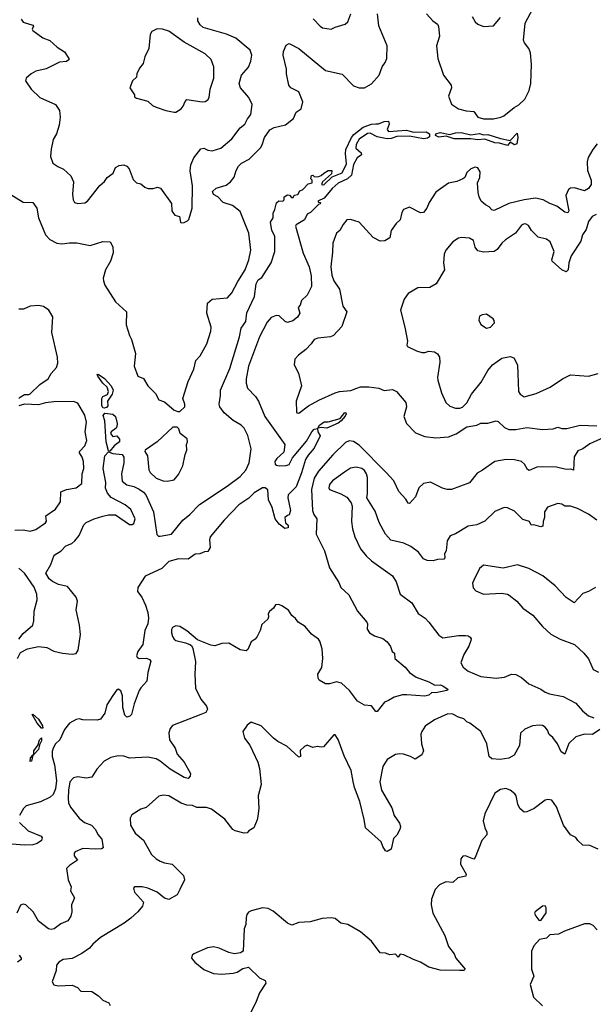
# Model space of a CAD drawing. Extents: x 2056909 to 2160450, y 827444 to 1016825.
# Tile 260 of 501: x 2092250 to 2096349, y 937414 to 944452. Entities that reach past the tile are written whole.
import ezdxf

# ---------------------------------------------------------------- set-up
doc = ezdxf.new("R2010")
doc.units = 0

msp = doc.modelspace()

# ---------------------------------------------------------------- linework, layer by layer
at = {"layer": '0CON10XD'}
for points in [[(2095157.1, 944495), (2095203, 944443), (2095235, 944420), (2095243.8, 944403.8), (2095249.6, 944335), (2095228.2, 944265), (2095238.9, 944175), (2095279.2, 944055), (2095334, 943985), (2095335.8, 943965), (2095314.3, 943905), (2095335, 943848.8), (2095385.6, 943815.6), (2095440.7, 943800.7), (2095494.6, 943794.6), (2095525, 943754.4), (2095565, 943742.3), (2095635, 943742.2), (2095688, 943755), (2095709.4, 943765), (2095784.4, 943825), (2095815.9, 943844.1), (2095859.5, 943885), (2095891.6, 943945), (2095903.7, 943995), (2095907.1, 944135), (2095900.9, 944215), (2095888.4, 944245), (2095856.3, 944286.3), (2095850.8, 944305), (2095862, 944428), (2095918.2, 944535)], [(2092155, 943222.3), (2092275, 943148.2), (2092345.3, 943145.3), (2092373.5, 943105), (2092384.7, 943034.7), (2092435.7, 942915), (2092465, 942881.1), (2092515, 942853.8), (2092551.1, 942848.9), (2092605, 942857.8), (2092657.9, 942857.9), (2092755, 942838), (2092843.9, 942866.1), (2092897.5, 942865), (2092915, 942827.5), (2092918.9, 942785), (2092899.1, 942725), (2092863.6, 942665), (2092845.7, 942605), (2092848.1, 942585), (2092858.6, 942555), (2092934.3, 942435), (2093012.5, 942365), (2093011.1, 942271.1), (2093034.2, 942194.2), (2093050, 942165), (2093077.5, 942065), (2093068, 941975), (2093094, 941905), (2093135, 941886.7), (2093165.9, 941835.9), (2093220.7, 941780.7), (2093244.1, 941734.1), (2093285, 941720), (2093355, 941660), (2093380.7, 941650.7), (2093395, 941652.5), (2093430, 941685), (2093430, 941705), (2093416.7, 941745), (2093454.2, 941865.8), (2093493.8, 941955), (2093508.8, 942015), (2093540.5, 942049.5), (2093588, 942135), (2093615.8, 942225), (2093618, 942255), (2093587.7, 942355), (2093593.1, 942425), (2093625, 942454.3), (2093736, 942465), (2093765, 942498.6), (2093809.9, 942580.1), (2093860.8, 942665), (2093888, 942735), (2093901.1, 942805), (2093886.6, 942925), (2093825, 943080.6), (2093770, 943125), (2093704.3, 943145), (2093665.3, 943185.3), (2093635, 943202.9), (2093628.9, 943225), (2093655, 943248.6), (2093725, 943269.4), (2093757.6, 943292.4), (2093783.6, 943326.4), (2093798.2, 943375), (2093814.8, 943405.2), (2093835, 943425.5), (2093888.9, 943455), (2093970.4, 943535), (2093983.6, 943556.4), (2094000.6, 943609.4), (2094038.1, 943665), (2094067.6, 943682.4), (2094149.7, 943700.3), (2094207.5, 943745), (2094225, 943790), (2094262, 943815), (2094274.2, 943865), (2094245.5, 943935.5), (2094188.8, 943965), (2094174, 943985), (2094157.5, 944065), (2094157.8, 944097.8), (2094132.7, 944197.3), (2094136, 944225), (2094155, 944270), (2094175, 944282.5), (2094245, 944247.1), (2094435, 944089.5), (2094555, 944062.2), (2094635, 943979.2), (2094675, 943964.4), (2094715, 943965.7), (2094765, 943992.9), (2094818.1, 944055), (2094841.1, 944115), (2094862.3, 944145), (2094873.1, 944175), (2094876.1, 944265), (2094817.1, 944407.1), (2094807.3, 944495)], [(2092260, 944455), (2092274, 944435), (2092345, 944413.3), (2092350, 944405), (2092338.8, 944385), (2092344.3, 944374.3), (2092415, 944321.2), (2092465, 944303.8), (2092518.8, 944255), (2092571.2, 944221.2), (2092602.5, 944175), (2092602.5, 944165), (2092585, 944153.8), (2092535, 944149.2), (2092438.3, 944101.7), (2092365, 944084.3), (2092331.2, 944065), (2092296.7, 944035), (2092291.2, 944015), (2092331.2, 943955), (2092393.8, 943895), (2092505, 943846.7), (2092535, 943802.5), (2092539.4, 943755), (2092533.1, 943696.9), (2092513, 943637), (2092489.2, 943595), (2092474.2, 943525.8), (2092471.2, 943475), (2092486.4, 943426.4), (2092521.7, 943401.7), (2092564.3, 943384.3), (2092616, 943335), (2092634.1, 943294.1), (2092628, 943205), (2092631.2, 943165), (2092642.5, 943145), (2092665, 943138.8), (2092715, 943142.5), (2092735, 943153.8), (2092823, 943267), (2092856, 943295), (2092876.2, 943325), (2092918.8, 943355), (2092935.5, 943394.5), (2092960.7, 943409.2), (2092994.6, 943415.4), (2093016.9, 943405), (2093031.5, 943385), (2093060.3, 943310.3), (2093085, 943286.2), (2093115, 943279.2), (2093145, 943254.2), (2093165, 943245.8), (2093205, 943245.8), (2093235, 943254.2), (2093257.4, 943247.4), (2093335, 943137.5), (2093336.7, 943086.7), (2093344, 943074), (2093360, 943055), (2093392.5, 943045), (2093400, 943005), (2093405, 943000), (2093425, 943002.5), (2093450, 943015), (2093460, 943025), (2093482, 943105), (2093484.3, 943265), (2093467.6, 943372.4), (2093472.5, 943415), (2093495.8, 943465), (2093545, 943529.2), (2093565, 943532.5), (2093595, 943518.6), (2093625, 943515.8), (2093686.8, 943533.2), (2093765, 943600.6), (2093825, 943678), (2093860, 943705), (2093877.3, 943742.7), (2093902, 943775), (2093912.5, 943845), (2093888.6, 943895), (2093826.9, 943965), (2093819.5, 943995), (2093834.2, 944055), (2093885, 944113.8), (2093903.1, 944155), (2093908.3, 944198.3), (2093897.1, 944235), (2093795, 944319.4), (2093727.9, 944347.9), (2093562, 944395), (2093540, 944415), (2093524.2, 944444.2), (2093524, 944465)], [(2094347.4, 944457.4), (2094396.7, 944405), (2094415, 944394.2), (2094475, 944384), (2094505, 944399.2), (2094575, 944420), (2094595, 944437.5), (2094616.8, 944493.2)], [(2095484, 944475), (2095505.8, 944435.8), (2095525, 944420), (2095565, 944403.3), (2095635, 944407.5), (2095685, 944467.5)], [(2093355, 943790), (2093365, 943792), (2093404.4, 943815.6), (2093419.2, 943835), (2093431.7, 943868.3), (2093445, 943882), (2093555, 943864), (2093575, 943866.2), (2093595, 943880), (2093603.8, 943896.2), (2093611.9, 943955), (2093637.8, 944035), (2093636.7, 944115), (2093617.8, 944167.8), (2093575, 944208.6), (2093425, 944292.5), (2093315, 944369.2), (2093270, 944385), (2093233.6, 944386.4), (2093193.6, 944366.4), (2093182.5, 944345), (2093173.8, 944245), (2093144.2, 944185.8), (2093131.7, 944138.3), (2093106.7, 944105), (2093087.5, 944065), (2093085, 944040), (2093057.5, 944015), (2093037.5, 943965), (2093070, 943915), (2093071.7, 943901.7), (2093085, 943890), (2093165, 943870), (2093199.5, 943839.5), (2093225.9, 943825.9), (2093295, 943802), (2093355, 943790)], [(2092234.5, 939885), (2092255, 939928.2), (2092305, 939954.3), (2092385, 939971.4), (2092443.6, 939963.6), (2092495, 939939.1), (2092555, 939923.1), (2092625, 939916.4), (2092655, 939921.9), (2092669.2, 939945), (2092685, 940057.5), (2092677.9, 940125), (2092653.3, 940235), (2092662.2, 940295), (2092653.1, 940325), (2092591.2, 940401.2), (2092527.5, 940415), (2092485, 940435.7), (2092461.4, 940455), (2092438, 940495), (2092472.9, 940557.1), (2092496.5, 940625), (2092547.5, 940655), (2092579.4, 940690.6), (2092623, 940707), (2092645, 940726.9), (2092674.5, 940765), (2092709.5, 940840.5), (2092725, 940857.5), (2092783.3, 940885), (2092845, 940904.4), (2092885, 940912.9), (2092935, 940912.2), (2093035, 940843.6), (2093055, 940843.1), (2093065, 940850), (2093076.2, 940885), (2093045, 940950), (2093002.9, 940985), (2092905, 941038), (2092878.4, 941068.4), (2092863.4, 941103.4), (2092866.1, 941145), (2092845.7, 941245), (2092859.6, 941335), (2092885, 941362.9), (2092915, 941350.4), (2092982.5, 941345), (2092993.3, 941325), (2092994.2, 941285), (2092977.8, 941205), (2092982.8, 941152.8), (2093016.4, 941126.4), (2093065, 941116.2), (2093105, 941096.2), (2093135, 941075.5), (2093152.1, 941055), (2093205.3, 940935), (2093231.2, 940771.2), (2093241.1, 940761.1), (2093255, 940759.4), (2093335, 940775.6), (2093415, 940875.6), (2093465.5, 940915), (2093535, 940987.8), (2093732.1, 941117.9), (2093825, 941187.1), (2093865, 941231.5), (2093888.9, 941285), (2093905.4, 941385), (2093881.1, 941481.1), (2093853.2, 941533.2), (2093832.7, 941555), (2093775, 941588.3), (2093711.2, 941641.2), (2093680, 941685), (2093675.9, 941704.1), (2093686.1, 941766.1), (2093685.8, 941805), (2093751.5, 941958.5), (2093820, 942185), (2093832.6, 942247.4), (2093865.9, 942294.1), (2093872.7, 942357.3), (2093927.4, 942472.6), (2093940.2, 942565), (2093955, 942592.5), (2093980.3, 942609.7), (2094046.8, 942713.2), (2094073.3, 942795), (2094073.1, 942905), (2094052.2, 942945), (2094042, 943005), (2094061.2, 943035), (2094060.7, 943069.3), (2094073.9, 943096.1), (2094085, 943142.5), (2094103, 943157), (2094130, 943155), (2094140, 943165), (2094140, 943185), (2094165, 943200), (2094178.3, 943198.3), (2094191.7, 943181.7), (2094205, 943180), (2094211.7, 943198.3), (2094238.3, 943201.7), (2094251.7, 943228.3), (2094270, 943235), (2094311.7, 943278.3), (2094340, 943285), (2094340, 943305), (2094330, 943315), (2094335, 943337.5), (2094345, 943340), (2094355, 943330), (2094381.7, 943328.3), (2094405, 943337.5), (2094423.9, 943356.1), (2094455, 943373.3), (2094480, 943375), (2094478.8, 943351.2), (2094415, 943292.5), (2094407.5, 943275), (2094415, 943272.5), (2094425.7, 943275), (2094482.1, 943327.9), (2094555, 943357.5), (2094585, 943422.5), (2094578.2, 943495), (2094581.4, 943525), (2094620.5, 943609.5), (2094638.9, 943631.1), (2094705, 943683.1), (2094765, 943706.2), (2094795, 943706.7), (2094815, 943706.9), (2094854.7, 943725.3), (2094885, 943727.5), (2094890, 943705), (2094876.9, 943666.9), (2094885, 943652.7), (2095015, 943662.6), (2095065, 943649.2), (2095155, 943649.5), (2095178.6, 943635), (2095177.8, 943615), (2095165, 943604.7), (2095135, 943601.2), (2095035, 943619.1), (2094945, 943616.8), (2094905, 943602.2), (2094875, 943601.1), (2094804.3, 943614.3), (2094755, 943640.9), (2094735, 943639.6), (2094675, 943597.5), (2094655, 943559.2), (2094653.2, 943533.2), (2094689.6, 943499.6), (2094692.5, 943485), (2094662.7, 943465), (2094635, 943417.1), (2094620.1, 943339.9), (2094592.3, 943315), (2094526.7, 943283.3), (2094482.7, 943245), (2094425, 943176.7), (2094380, 943155), (2094385, 943147.5), (2094400, 943145), (2094396.2, 943135), (2094385, 943130), (2094327.5, 943075), (2094305, 943062.5), (2094285, 943022.5), (2094226.7, 942985), (2094220, 942975), (2094275, 942783.8), (2094317.8, 942685), (2094332.2, 942622.2), (2094334.7, 942545), (2094305, 942482.5), (2094264, 942446), (2094255, 942412.5), (2094240, 942395), (2094251.2, 942355), (2094236, 942325), (2094201.3, 942298.7), (2094165, 942288.6), (2094148, 942295), (2094105, 942335.7), (2094082.6, 942337.4), (2094046.6, 942323.4), (2094019.8, 942290.2), (2093964.4, 942185), (2093884.2, 941975), (2093869.2, 941885), (2093869.2, 941855), (2093878.8, 941818.8), (2093935, 941758.8), (2093956.2, 941725), (2094002.9, 941615), (2094144.2, 941415), (2094138.7, 941361.3), (2094087.1, 941315), (2094073.8, 941295), (2094076.2, 941276.2), (2094085, 941267.8), (2094105, 941262.1), (2094155, 941264.4), (2094175, 941273.1), (2094200.2, 941319.8), (2094299.8, 941440.2), (2094336.8, 941505), (2094355, 941525.4), (2094379.3, 941529.3), (2094380, 941505), (2094396.7, 941476.7), (2094355, 941388.8), (2094310.5, 941339.5), (2094292, 941308), (2094265, 941214.2), (2094225, 941112.5), (2094168.5, 941055), (2094165.5, 941035), (2094185.6, 940945), (2094175, 940912.5), (2094163, 940907), (2094144, 940895), (2094149.2, 940855), (2094168.3, 940838.3), (2094169.4, 940820.6), (2094145, 940815.6), (2094105, 940846), (2094074.7, 940884.7), (2094053.8, 940965), (2094029, 941019), (2094022.7, 941092.7), (2094005, 941105.8), (2093985, 941105.8), (2093925, 941070.5), (2093886.8, 941033.2), (2093815, 940983.8), (2093712.2, 940875), (2093610.8, 940755), (2093605.8, 940735), (2093610.7, 940679.3), (2093595, 940650), (2093570.7, 940649.3), (2093536.4, 940633.6), (2093505, 940631.2), (2093454.3, 940595.7), (2093385, 940597.5), (2093315, 940580.5), (2093265, 940530.4), (2093145.7, 940475), (2093095, 940392.5), (2093092.7, 940365), (2093122.3, 940325), (2093148.2, 940268.3), (2093165.8, 940215.8), (2093171.2, 940175), (2093165.2, 940135), (2093144.8, 940085), (2093130.7, 939985), (2093095, 939935.8), (2093084.2, 939905), (2093088.8, 939895), (2093105, 939886), (2093157.5, 939887.5), (2093178.5, 939878.5), (2093186.7, 939866.7), (2093165.6, 939785), (2093159.4, 939725), (2093115, 939676.2), (2093105, 939656.2), (2093069.1, 939560.9), (2093048.5, 939485), (2093037.3, 939472.7), (2093015, 939467.9), (2093001.5, 939481.5), (2092986.5, 939535), (2092985, 939620), (2092972, 939655), (2092955, 939666.2), (2092945, 939661.2), (2092915, 939622.5), (2092872.5, 939555), (2092858.6, 939495), (2092828.5, 939451.5), (2092805, 939444.3), (2092702, 939448), (2092675, 939454), (2092655, 939450), (2092605.6, 939424.4), (2092570.7, 939379.3), (2092536.4, 939303.6), (2092505.7, 939275), (2092489.5, 939245), (2092482.4, 939222.4), (2092481.8, 939185), (2092500, 939125), (2092513, 939015), (2092505.9, 938955), (2092488.7, 938915), (2092467.5, 938895), (2092398, 938862), (2092295.9, 938834.1), (2092277.3, 938815), (2092247.8, 938765)], [(2095735, 943552.3), (2095679.2, 943569.2), (2095645, 943572.5), (2095575, 943597.4), (2095525, 943592.4), (2095475, 943600.7), (2095355, 943600.7), (2095298.3, 943618.3), (2095245, 943612.6), (2095220.8, 943625), (2095224, 943636), (2095255, 943645.3), (2095325, 943631.1), (2095365, 943642.6), (2095405, 943644.8), (2095475, 943630), (2095535, 943637.5), (2095565, 943629.7), (2095595, 943630.5), (2095685, 943601.8), (2095755, 943589.2), (2095805, 943640), (2095810.8, 943610.8), (2095803.1, 943565), (2095785, 943556.9), (2095755, 943576.7), (2095735, 943552.3)], [(2096377.8, 943565), (2096345.3, 943524.7), (2096312.2, 943467.8), (2096304.7, 943435.3), (2096308.7, 943375), (2096334.4, 943305), (2096334.4, 943275), (2096315.8, 943245), (2096285, 943228.5), (2096215, 943249.5), (2096185, 943247.8), (2096171.1, 943238.9), (2096153.8, 943195), (2096173.2, 943086.8), (2096167.8, 943072.2), (2096145, 943075.6), (2096088.6, 943118.6), (2096037.8, 943137.8), (2095992, 943165), (2095935, 943175.3), (2095855, 943165.4), (2095745, 943139.1), (2095641.4, 943088.6), (2095625, 943091.8), (2095605, 943114.4), (2095579.2, 943129.2), (2095547.5, 943155), (2095534.4, 943185), (2095526.4, 943216.4), (2095522.2, 943285), (2095538.6, 943325), (2095541.1, 943365), (2095525, 943392), (2095505, 943397.5), (2095475, 943385.6), (2095445, 943360.8), (2095431.2, 943325), (2095416, 943315), (2095375, 943296.2), (2095315, 943283.6), (2095225, 943218.5), (2095175.7, 943145), (2095160, 943105), (2095135, 943073.8), (2095115, 943072), (2095035, 943112.5), (2094992.5, 943095), (2094980, 943075), (2094969.7, 943020.3), (2094941.2, 942995), (2094903.8, 942945), (2094895, 942893.3), (2094858.8, 942871.2), (2094825, 942870), (2094776.7, 942895), (2094675, 943004), (2094615, 943023.8), (2094588.8, 943021.2), (2094561.2, 942988.8), (2094537.5, 942945), (2094513.3, 942925), (2094488.8, 942855), (2094485, 942790), (2094473.5, 942685), (2094480.8, 942625), (2094494.5, 942584.5), (2094536, 942525), (2094560, 942405), (2094587.5, 942365), (2094551.2, 942258.8), (2094492.5, 942195), (2094470, 942185), (2094380, 942175), (2094355, 942166.2), (2094333.3, 942135), (2094293.8, 942095), (2094242, 942055), (2094216, 942025), (2094212.5, 941985), (2094241.4, 941925), (2094264.3, 941835), (2094225.8, 941725), (2094228.3, 941648.3), (2094231.7, 941641.7), (2094245, 941640), (2094315, 941692), (2094387.6, 941732.4), (2094505, 941785.6), (2094535, 941794.4), (2094617.6, 941802.4), (2094659.3, 941819.3), (2094685, 941828), (2094745, 941827.5), (2094817.6, 941817.6), (2094855, 941802.5), (2094915, 941808), (2094942.5, 941795), (2095008.8, 941715), (2095013.8, 941685), (2094994.1, 941615.9), (2095014.4, 941565), (2095078.3, 941498.3), (2095145, 941473.6), (2095225, 941463.2), (2095315, 941470.3), (2095368, 941492), (2095445, 941541.1), (2095516.2, 941553.8), (2095545, 941567.1), (2095595, 941567.8), (2095654.4, 941584.4), (2095669.2, 941579.2), (2095715, 941537.8), (2095745, 941523.6), (2095795, 941523.5), (2095875, 941536.2), (2095985, 941521.9), (2096061.4, 941528.6), (2096095, 941538.8), (2096125, 941530), (2096160.7, 941530.7), (2096255, 941554.2), (2096375, 941549.2)], [(2096369.7, 943060.3), (2096341.2, 943045), (2096315, 943008.8), (2096298.6, 942951.4), (2096272.5, 942915), (2096260.9, 942869.1), (2096191.2, 942765), (2096173.6, 942715), (2096169.4, 942665), (2096155, 942650.8), (2096124, 942665), (2096055.5, 942725), (2096052.9, 942735), (2096068.9, 942795), (2096040, 942865), (2096015, 942882.5), (2095955, 942898.6), (2095907.5, 942945), (2095885, 942981.2), (2095870.5, 942990.5), (2095855, 942993.8), (2095837, 942983), (2095792, 942925), (2095721.1, 942878.9), (2095694.5, 942855), (2095661.1, 942808.9), (2095641.2, 942795), (2095565, 942791.4), (2095525, 942799.6), (2095505.5, 942825), (2095492.8, 942872.8), (2095465, 942891.2), (2095406.1, 942896.1), (2095385, 942891.2), (2095346.2, 942865), (2095296.2, 942805), (2095284, 942775), (2095277.5, 942715), (2095285.7, 942664.3), (2095226.7, 942565), (2095181.7, 942538.3), (2095095, 942536.2), (2095026.2, 942495), (2094997.5, 942455), (2094972.5, 942375), (2095002.5, 942255), (2095020.8, 942155), (2095015.8, 942125), (2095022, 942115), (2095085, 942084.4), (2095125, 942072.9), (2095145, 942072.5), (2095175, 942083.8), (2095215, 942078.8), (2095235, 942063.3), (2095249.1, 942039.1), (2095253, 942003), (2095236.9, 941895), (2095238.9, 941875), (2095264.5, 941784.5), (2095296.2, 941715), (2095325, 941688.8), (2095365, 941674.2), (2095395, 941674.4), (2095415, 941682.5), (2095445.5, 941714.5), (2095478, 941775), (2095548, 941862), (2095595, 941944), (2095628.6, 941985), (2095695, 942032.5), (2095754.1, 942044.1), (2095781.2, 942035), (2095807.3, 941985), (2095814.2, 941795), (2095825.6, 941775.6), (2095855, 941757.5), (2095940, 941780), (2096040, 941825), (2096130, 941885), (2096185, 941914), (2096315, 941902.9), (2096385, 941922.9)], [(2092519.6, 942039.6), (2092480, 942215), (2092487.3, 942327.3), (2092458, 942375), (2092420.9, 942400.9), (2092385, 942410), (2092325, 942403.3), (2092276.5, 942383.5), (2092245, 942383.5)], [(2095585, 942246.2), (2095615, 942253.3), (2095642.5, 942285), (2095641.7, 942301.7), (2095632.5, 942315), (2095585, 942346.7), (2095555, 942342.5), (2095537, 942333), (2095530, 942305), (2095545, 942272.5), (2095585, 942246.2)], [(2092243.3, 941745), (2092252.5, 941755), (2092285, 941772), (2092315, 941772.5), (2092325, 941778.6), (2092395.3, 941844.7), (2092454.3, 941885), (2092475, 941922), (2092514, 941966), (2092522.7, 941997.3), (2092519.6, 942039.6)], [(2092855, 941674.2), (2092845, 941677.8), (2092836.8, 941695), (2092836.2, 941743.8), (2092845, 941759.1), (2092877.3, 941772.7), (2092885.4, 941795.4), (2092875.3, 941825.3), (2092843.2, 941853.2), (2092809.4, 941905), (2092804.5, 941915), (2092811.3, 941918.7), (2092857.2, 941887.2), (2092905, 941835.6), (2092918.4, 941805), (2092911.2, 941775), (2092878, 941725), (2092879.1, 941690.9), (2092870.7, 941679.3), (2092855, 941674.2)], [(2092215, 940804.3), (2092275, 940806), (2092325, 940796.2), (2092365, 940807.5), (2092435, 940856), (2092442.7, 940867.3), (2092438.1, 940905), (2092506.5, 940953.5), (2092542.5, 941005), (2092543.4, 941076.6), (2092585, 941094.2), (2092655, 941105.8), (2092694.3, 941135.7), (2092697.5, 941205), (2092708.1, 941245), (2092705.6, 941295), (2092696.5, 941325), (2092676.9, 941355), (2092678.6, 941365), (2092716.7, 941405), (2092729.4, 941445), (2092719.1, 941505), (2092727.8, 941575), (2092715.6, 941625), (2092665, 941710), (2092635, 941723.8), (2092495, 941721.5), (2092435, 941713.8), (2092385, 941699.6), (2092285, 941704), (2092245, 941691.2)], [(2092895, 941368), (2092885, 941370), (2092867.2, 941435), (2092857.8, 941585), (2092846, 941624), (2092859.3, 941640.7), (2092915, 941632), (2092935.8, 941615), (2092946.9, 941565), (2092945.4, 941544.6), (2092938.8, 941531.2), (2092904, 941505), (2092900, 941495), (2092915, 941472.5), (2092945, 941476.7), (2092963, 941453), (2092962.5, 941435), (2092925, 941406), (2092895, 941368)], [(2094381.7, 941531.7), (2094392.9, 941555), (2094425, 941576.8), (2094455, 941577.1), (2094539.1, 941600.9), (2094574.2, 941645), (2094581.2, 941641.2), (2094583.8, 941635), (2094575, 941618.8), (2094547.1, 941585), (2094525, 941568.9), (2094445, 941532.9), (2094405, 941538), (2094381.7, 941531.7)], [(2093305, 941154.4), (2093355, 941163.1), (2093385, 941200.8), (2093416, 941264), (2093432.2, 941345), (2093444.3, 941375), (2093441.2, 941415), (2093448.8, 941435), (2093447.5, 941455), (2093397.5, 941495), (2093387, 941527), (2093375, 941540), (2093345, 941540), (2093232.5, 941435), (2093146.7, 941375), (2093145.6, 941365), (2093164.3, 941334.3), (2093171.9, 941235), (2093181.9, 941215), (2093226.2, 941175), (2093275, 941155.6), (2093305, 941154.4)], [(2096423.3, 941465), (2096325, 941419.5), (2096275, 941383.8), (2096238.9, 941371.1), (2096212.4, 941327.6), (2096207.5, 941232.5), (2096188.8, 941238.8), (2096155, 941236.7), (2096085, 941254.7), (2095984.1, 941255.9), (2095945, 941252.7), (2095890.9, 941230.9), (2095877.8, 941237.8), (2095857.5, 941275), (2095835, 941293.5), (2095785, 941306), (2095727.6, 941307.6), (2095645, 941294.2), (2095558.1, 941231.9), (2095518.9, 941211.1), (2095465, 941141.4), (2095336.5, 941093.5), (2095305, 941093.8), (2095272.4, 941102.4), (2095185, 941145.3), (2095135, 941136.2), (2095101.5, 941105), (2095078.3, 941041.7), (2095035, 940993.3), (2095025, 940997.5), (2095009.2, 941025), (2094960.5, 941080.5), (2094924.4, 941155), (2094869.6, 941215), (2094675, 941411.2), (2094635, 941436.2), (2094605, 941440.9), (2094578.9, 941431.1), (2094487.4, 941342.6), (2094385.2, 941224.8), (2094354.4, 941175.6), (2094334.7, 941095), (2094343.5, 940945), (2094351.4, 940915), (2094372.5, 940885), (2094367.8, 940775), (2094428.9, 940655), (2094464.5, 940535), (2094530.2, 940430.2), (2094545, 940393.8), (2094601.2, 940341.2), (2094665, 940224), (2094730, 940145), (2094736, 940135), (2094734.2, 940095), (2094750.3, 940070.3), (2094785, 940047.5), (2094845, 940028), (2094875.9, 940005.9), (2094900.7, 939970.7), (2094912.5, 939935), (2094927.5, 939925), (2094930, 939885), (2095003.6, 939823.6), (2095035.6, 939785), (2095082.6, 939752.6), (2095175, 939720), (2095215.6, 939695.6), (2095255, 939697.1), (2095275, 939690), (2095311.2, 939665), (2095302.7, 939657.3), (2095225, 939640), (2095195, 939643.3), (2095173.3, 939625), (2095145, 939617.1), (2095017.3, 939627.3), (2094985, 939626.2), (2094925, 939610), (2094886.7, 939585), (2094855.9, 939574.1), (2094805, 939507.5), (2094795, 939507.5), (2094765, 939546.7), (2094713, 939553), (2094665, 939582), (2094607.8, 939657.8), (2094550.3, 939710.3), (2094515, 939719.2), (2094465, 939705.8), (2094435, 939706), (2094390.7, 939730.7), (2094382.5, 939745), (2094380, 939775), (2094408.3, 939821.7), (2094417.5, 939885), (2094410.8, 939955), (2094395, 940008.8), (2094384.5, 940024.5), (2094335, 940058.8), (2094291.2, 940115), (2094241.2, 940145), (2094221.7, 940171.7), (2094195, 940192.5), (2094171.7, 940231.7), (2094123.3, 940263.3), (2094103, 940273), (2094079.3, 940270.7), (2094063, 940247), (2094035, 940222.5), (2094026.7, 940205), (2094028.8, 940185), (2094022.3, 940167.7), (2093981.7, 940128.3), (2093968.8, 940085), (2093946, 940044), (2093932.5, 940025), (2093903.3, 940005), (2093880.7, 939949.3), (2093868.3, 939941.7), (2093825, 939948.8), (2093745, 939996.7), (2093695, 939992.5), (2093645, 939975.7), (2093615, 939981.4), (2093520.3, 940020.3), (2093445, 940083.8), (2093395, 940114), (2093365, 940120), (2093343.2, 940106.8), (2093335.8, 940094.2), (2093335, 940070), (2093342.4, 940042.4), (2093355, 940023.3), (2093365, 940014), (2093435, 939998.8), (2093466, 939986), (2093478, 939978), (2093487, 939957), (2093507.3, 939865), (2093500.9, 939775), (2093506.9, 939675), (2093545.6, 939595.6), (2093586, 939546), (2093592.1, 939525), (2093580.2, 939499.8), (2093544.5, 939485.5), (2093341.7, 939408.3), (2093324.4, 939385.6), (2093315.7, 939355), (2093321.8, 939305), (2093360.4, 939245), (2093375, 939202.5), (2093425.7, 939145), (2093471.2, 939065), (2093468.8, 939045), (2093455, 939028), (2093425, 939034.5), (2093325, 939094.7), (2093255, 939153.3), (2093225, 939168.4), (2093165, 939181.3), (2093035, 939172.5), (2092995, 939187.1), (2092955, 939191.4), (2092900.9, 939179.1), (2092855, 939152.9), (2092802.5, 939095), (2092765, 939038), (2092725, 939031.4), (2092665, 939041.1), (2092635, 939032.9), (2092609.5, 939005), (2092599.1, 938945)], [(2096375, 940875.7), (2096315, 940918.6), (2096235, 940958.1), (2096185, 940974), (2096145, 940973.8), (2096125, 940988), (2096095, 940994), (2096022.7, 940967.3), (2096000, 940935), (2096001.2, 940895), (2095990, 940865), (2095988.8, 940831.2), (2095975, 940826.7), (2095925, 940842.5), (2095905, 940840), (2095892.5, 940865), (2095845, 940880), (2095785, 940938.8), (2095735, 940964), (2095712.5, 940965), (2095645, 940937.5), (2095575, 940867.8), (2095518, 940842), (2095455, 940832.9), (2095365, 940777.5), (2095327, 940763), (2095305, 940727.5), (2095298, 940655), (2095286, 940635), (2095288.6, 940605), (2095280, 940595), (2095235, 940592.9), (2095205, 940583.3), (2095162.3, 940587.7), (2095135, 940599.2), (2095101.1, 940645), (2095045, 940687.1), (2094995, 940711.5), (2094902.8, 940732.8), (2094863.7, 940773.7), (2094818.3, 940858.3), (2094790.3, 940940.3), (2094730.8, 941035), (2094735.7, 941065), (2094735, 941180), (2094729.6, 941205), (2094715, 941229.6), (2094695, 941244.7), (2094655, 941254.7), (2094614.4, 941245.6), (2094572.4, 941217.6), (2094485.6, 941155), (2094465, 941130), (2094460, 941105), (2094465, 941094.2), (2094545, 941062.5), (2094588.3, 941038.3), (2094619.1, 940999.1), (2094625.8, 940975), (2094621.9, 940865), (2094627.3, 940812.7), (2094644.4, 940755), (2094685, 940670), (2094725, 940620.8), (2094764.2, 940585), (2094915, 940475.8), (2094940, 940435), (2094970, 940345), (2095053.2, 940283.2), (2095098.3, 940208.3), (2095147.5, 940175), (2095175, 940146.7), (2095245, 940052), (2095275, 940034.3), (2095385, 940051.1), (2095435, 940051.2), (2095455, 940048), (2095468.3, 940038.3), (2095475.7, 940025.7), (2095474.3, 940015), (2095460.6, 939975), (2095422.9, 939915), (2095402, 939855), (2095418.8, 939825), (2095455, 939795.8), (2095545, 939757.8), (2095655, 939744.4), (2095715, 939752.9), (2095765, 939774), (2095795, 939770.8), (2095835, 939750.6), (2095888, 939705), (2095975, 939667.5), (2096005, 939644.4), (2096035, 939632.9), (2096133.8, 939615), (2096225, 939565.8), (2096271.3, 939511.3), (2096315, 939476.2), (2096351.7, 939461.7)], [(2092245, 940023.3), (2092275.3, 940064.7), (2092343.1, 940125), (2092351.8, 940155), (2092353.8, 940225), (2092374.6, 940305.4), (2092373.6, 940345), (2092354.6, 940395), (2092285, 940496.2), (2092245, 940531.3)], [(2096365, 940394.3), (2096315, 940364), (2096275, 940351.2), (2096213, 940283), (2096155, 940322.5), (2096075.9, 940405.9), (2095987.7, 940477.7), (2095889.5, 940529.5), (2095806.4, 940556.4), (2095705, 940531.4), (2095565, 940552), (2095535, 940530), (2095494.2, 940445), (2095486.2, 940425), (2095491.7, 940391.7), (2095509.3, 940369.3), (2095565, 940346), (2095692.3, 940352.3), (2095735, 940346.2), (2095748.3, 940338.3), (2095802.5, 940295), (2095846.7, 940245), (2095915.9, 940195.9), (2095986, 940115), (2096045, 940060), (2096113.4, 940023.4), (2096215, 939986.7), (2096281.4, 939925), (2096315, 939884), (2096348, 939808), (2096387.3, 939787.3)], [(2092415, 939387.5), (2092405, 939388.6), (2092375, 939422.8), (2092338.8, 939485), (2092345, 939487.5), (2092385, 939453.6), (2092412.7, 939405), (2092415, 939387.5)], [(2096343.8, 939343.8), (2096285, 939345.6), (2096224.5, 939325.5), (2096175, 939278.8), (2096145, 939201.2), (2096118.8, 939218.8), (2096094, 939275), (2096060.9, 939320.9), (2096033.1, 939343.1), (2096020.6, 939375), (2096004.6, 939394.6), (2095985, 939407.1), (2095965, 939410.6), (2095915, 939404.4), (2095859.1, 939380.9), (2095828, 939352), (2095821.2, 939265), (2095783.3, 939195), (2095745.7, 939174.3), (2095684.2, 939164.2), (2095625, 939170), (2095603.8, 939185), (2095588.6, 939275), (2095545, 939364), (2095466.7, 939425), (2095444.2, 939434.2), (2095425, 939456), (2095385, 939465.7), (2095345, 939487.7), (2095310.4, 939489.6), (2095215, 939448.1), (2095147.9, 939402.1), (2095123.3, 939365), (2095117.5, 939345), (2095121.4, 939275), (2095136, 939225), (2095122.7, 939197.3), (2095075, 939166.2), (2095042.5, 939185), (2094992, 939202), (2094965, 939205.6), (2094935, 939200.6), (2094875.7, 939165), (2094844.7, 939115), (2094824.6, 939005), (2094834.5, 938945), (2094908.3, 938818.3), (2094925, 938763.3), (2094965, 938710), (2094971.5, 938685), (2094967, 938663), (2094945.7, 938624.3), (2094921.2, 938598.8), (2094905, 938522.5), (2094875, 938507.5), (2094865, 938512.5), (2094845, 938542.5), (2094833.3, 938575), (2094720.8, 938675), (2094712.5, 938735), (2094680.5, 938865), (2094641.5, 938965), (2094633.6, 939006.4), (2094618.5, 939085), (2094569.7, 939189.7), (2094525, 939307.5), (2094505, 939340), (2094495, 939340), (2094420, 939255), (2094405, 939251.2), (2094375, 939256.2), (2094345, 939250), (2094305, 939266.2), (2094285, 939256.7), (2094255, 939227.5), (2094256, 939185), (2094245, 939181.2), (2094160.3, 939260.3), (2094095, 939292), (2094065, 939316.2), (2093975.8, 939405.8), (2093905, 939430), (2093875, 939410), (2093843.8, 939365), (2093856.1, 939316.1), (2093895.7, 939265.7), (2093952, 939145), (2093965, 939100), (2093975.8, 938985), (2093954.3, 938905), (2093958.8, 938815), (2093950.8, 938759.2), (2093947.5, 938732.5), (2093922.5, 938675), (2093887.5, 938655), (2093875, 938640), (2093855, 938637.5), (2093790, 938655), (2093774, 938665), (2093715, 938738.8), (2093619.9, 938809.9), (2093585, 938821.1), (2093515, 938822), (2093485, 938836), (2093445, 938838), (2093405, 938852.5), (2093315, 938904.3), (2093275, 938910), (2093245, 938902), (2093155, 938821.4), (2093115, 938810), (2093051.7, 938768.3), (2093040, 938745), (2093042, 938695), (2093075, 938638.8), (2093135, 938588), (2093193.1, 938485), (2093224.5, 938455), (2093255, 938437.5), (2093285, 938425.4), (2093340, 938415), (2093420, 938335), (2093427.5, 938305), (2093394.4, 938235.6), (2093375, 938196.7), (2093315, 938164.2), (2093285, 938173.8), (2093232.5, 938215), (2093165.5, 938245.5), (2093125, 938254.2), (2093070, 938255), (2093062.5, 938245), (2093070, 938215), (2093133.8, 938145), (2093127.5, 938115), (2093094.3, 938075), (2093045, 938028.9), (2092997.5, 937995), (2092827.6, 937892.4), (2092772.5, 937845), (2092748, 937815), (2092695, 937777.8), (2092625, 937742.2), (2092560, 937735), (2092530, 937715), (2092512.5, 937695), (2092511.2, 937655), (2092482, 937575), (2092494.2, 937554.2), (2092525, 937546), (2092625, 937551.2), (2092662.5, 937535), (2092687.5, 937507.5), (2092765, 937506.7), (2092814.1, 937474.1), (2092843.8, 937445), (2092887.5, 937425), (2092896.7, 937405)], [(2096395, 939378.8), (2096343.8, 939343.8)], [(2092325, 939150), (2092328.1, 939175), (2092345.3, 939194.6), (2092350.3, 939199.7), (2092350.6, 939225), (2092381.1, 939268.9), (2092391.2, 939305), (2092405, 939318.1), (2092406.8, 939296.8), (2092391.5, 939268.5), (2092385.6, 939235), (2092350.3, 939199.7), (2092345.3, 939194.6), (2092335, 939152), (2092325, 939150)], [(2096385, 938523.8), (2096325, 938548.8), (2096275, 938552), (2096238.8, 938585), (2096225, 938606), (2096185, 938626.2), (2096136.9, 938695), (2096085, 938826.7), (2096053.6, 938873.6), (2096025, 938877.5), (2096005, 938873.3), (2095927.5, 938815), (2095875, 938790), (2095855, 938788.8), (2095825, 938813.3), (2095810, 938845), (2095798, 938905), (2095787.9, 938917.9), (2095755.5, 938945.5), (2095723.9, 938956.1), (2095685, 938950), (2095645.6, 938924.4), (2095574.3, 938775), (2095562, 938725), (2095573.1, 938675), (2095589.4, 938645), (2095589.2, 938625), (2095553.3, 938585), (2095505.9, 938464.1), (2095495, 938452.5), (2095435, 938476.7), (2095417.5, 938472.5), (2095403.3, 938455), (2095401.2, 938415), (2095440, 938345), (2095439.2, 938330.8), (2095380.9, 938319.1), (2095345, 938286), (2095295, 938288.8), (2095251.2, 938268.8), (2095218.8, 938235), (2095192.5, 938165), (2095190, 938125), (2095201.9, 938065), (2095288, 937905), (2095315, 937826.7), (2095353.8, 937775), (2095366.2, 937745), (2095432.5, 937665), (2095423, 937657), (2095393.6, 937656.4), (2095255, 937658.8), (2095175, 937680), (2095115, 937716.7), (2095065, 937733.8), (2094995, 937768.8), (2094968.3, 937771.7), (2094955, 937752.5), (2094935, 937772.5), (2094895, 937767.5), (2094865, 937780), (2094825, 937782.5), (2094763.8, 937865), (2094685, 937931.4), (2094595, 937985.6), (2094545, 937993.8), (2094505, 938026.9), (2094475, 938032.5), (2094412.3, 938027.7), (2094325, 938004), (2094245, 937998), (2094195, 937980.8), (2094164.5, 937994.5), (2094061.2, 938081.2), (2094025, 938098.8), (2093985, 938103.8), (2093905, 938083.3), (2093885, 938072.5), (2093873.9, 938056.1), (2093867.5, 938035), (2093866.7, 937985), (2093853.3, 937955), (2093846.2, 937795), (2093828.3, 937781.7), (2093785, 937775.6), (2093743.6, 937783.6), (2093675, 937816), (2093635, 937824.2), (2093592.7, 937817.3), (2093495, 937776.2), (2093482.5, 937765), (2093477.5, 937745), (2093502.5, 937715), (2093565, 937664), (2093634.6, 937634.6), (2093695, 937630), (2093775, 937635.8), (2093805, 937643.8), (2093845, 937671.2), (2093885, 937680), (2093964.4, 937604.4), (2094003.9, 937583.9), (2094010, 937565), (2093963, 937497), (2093941.2, 937435), (2093901.2, 937355)], [(2092599.1, 938945), (2092595.6, 938885), (2092599.4, 938855), (2092613.4, 938823.4), (2092674.3, 938745), (2092712.5, 938715), (2092762.5, 938695), (2092791.4, 938665), (2092808.6, 938628.6), (2092836.7, 938595), (2092846.2, 938533.8), (2092835, 938526.7), (2092795, 938522.5), (2092702.5, 938527.5), (2092646.4, 938503.6), (2092640, 938495), (2092640, 938475), (2092662.5, 938445), (2092605, 938407.1), (2092585.7, 938385), (2092595.7, 938305), (2092618, 938255), (2092614, 938225), (2092642, 938175), (2092621.2, 938125), (2092623.8, 938075), (2092616.2, 938045), (2092595, 938011.2), (2092545, 937988.8), (2092497, 937953), (2092475, 937948), (2092455, 937954), (2092385, 938008.8), (2092345.6, 938075), (2092295, 938124.3), (2092275, 938130), (2092255, 938122), (2092230, 938065)], [(2092248.9, 938715), (2092311.1, 938655), (2092404, 938615), (2092410.8, 938605), (2092406, 938585), (2092376.3, 938563.7), (2092345, 938554.4), (2092285, 938551.8), (2092195, 938560)], [(2095975, 938012.5), (2096011.7, 938068.3), (2096012.5, 938105), (2096005, 938117.5), (2095985, 938116.7), (2095932.5, 938075), (2095930, 938065), (2095937.5, 938045), (2095960, 938015), (2095975, 938012.5)], [(2096377.1, 937947.1), (2096347.7, 937977.7), (2096325, 937990), (2096285, 937990.5), (2096142.3, 937937.7), (2096100, 937915), (2096038.3, 937911.7), (2096015, 937886.7), (2095965, 937877.5), (2095925, 937833.3), (2095906.7, 937795), (2095908.6, 937665), (2095924, 937615), (2095898.6, 937555), (2095920.6, 937465), (2095985, 937402.5)], [(2092246.8, 937766.8), (2092261.2, 937745), (2092260, 937735), (2092235, 937716.2)]]:
    msp.add_lwpolyline(points, dxfattribs=at)

doc.saveas('drawing.dxf')
